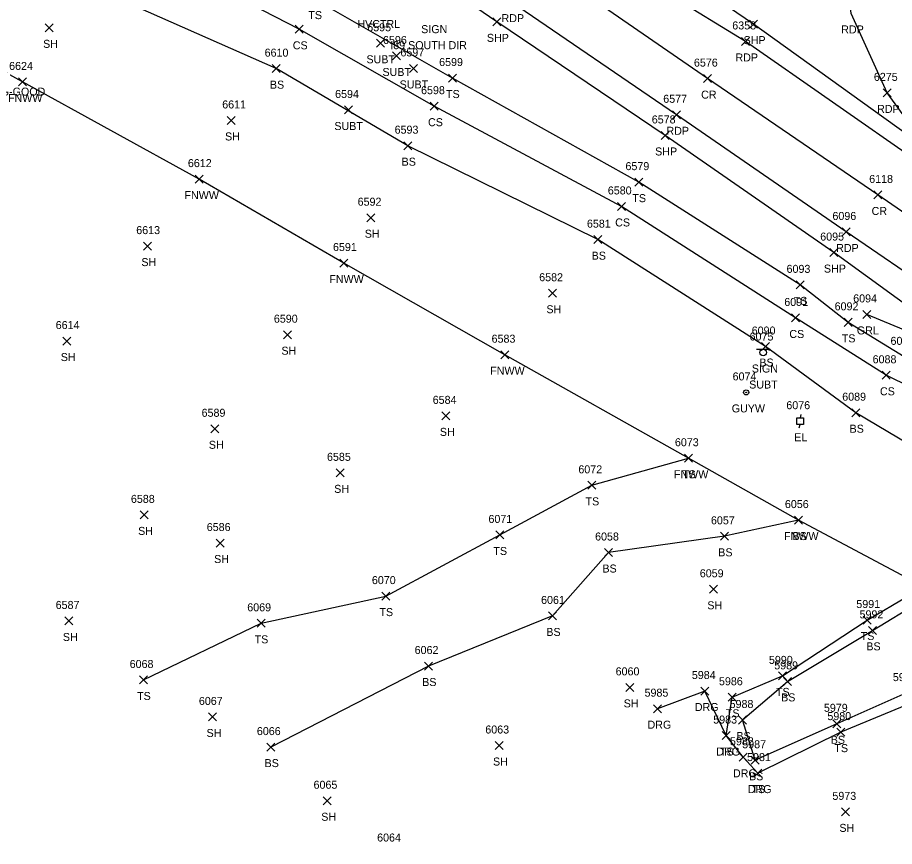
# Model space of a CAD drawing. Extents: x 1505656 to 1508446, y 700805 to 703031.
# Drawn here: x 1507720.3 to 1507939.5, y 700971 to 701178.2 of the extents above; entities that cross this region are included whole.
import ezdxf

# ---------------------------------------------------------------- set-up
doc = ezdxf.new("R2010")
doc.units = 0
for name, color, linetype in [('C_A', 7, 'Continuous'), ('L_A', 7, 'Continuous'), ('L_I', 7, 'Continuous'), ('L_TIC', 7, 'Continuous'), ('LELB', 7, 'Continuous'), ('LFNC', 7, 'Continuous'), ('M_C', 7, 'Continuous'), ('P_A', 7, 'Continuous'), ('P_I', 7, 'Continuous'), ('P_TIC', 7, 'Continuous'), ('PET', 7, 'Continuous'), ('PRC', 7, 'Continuous'), ('PSP', 7, 'Continuous'), ('R_A', 7, 'Continuous'), ('R_I', 7, 'Continuous'), ('R_TIC', 7, 'Continuous'), ('RDG', 7, 'Continuous'), ('RGR', 7, 'Continuous'), ('S_A', 7, 'Continuous'), ('S_C', 7, 'Continuous'), ('S_I', 7, 'Continuous'), ('SSGN', 7, 'Continuous'), ('U_A', 7, 'Continuous'), ('U_I', 7, 'Continuous'), ('U_TIC', 7, 'Continuous'), ('UEPT', 7, 'Continuous'), ('UPGW', 7, 'Continuous')]:
    doc.layers.add(name, color=color, linetype=linetype)

msp = doc.modelspace()

# ---------------------------------------------------------------- linework, layer by layer
at = {"layer": 'L_TIC'}
for points in [[(1507727.24, 701174.59), (1507729.24, 701176.59)], [(1507729.24, 701174.59), (1507727.24, 701176.59)], [(1507789.68, 701174.22), (1507791.68, 701176.22)], [(1507791.68, 701174.22), (1507789.68, 701176.22)], [(1507783.96, 701164.39), (1507785.96, 701166.39)], [(1507785.96, 701164.39), (1507783.96, 701166.39)], [(1507720.58, 701161.07), (1507722.58, 701163.07)], [(1507722.58, 701161.07), (1507720.58, 701163.07)], [(1507828.01, 701162.04), (1507830.01, 701164.04)], [(1507830.01, 701162.04), (1507828.01, 701164.04)], [(1507823.49, 701155.01), (1507825.49, 701157.01)], [(1507825.49, 701155.01), (1507823.49, 701157.01)], [(1507772.7, 701151.45), (1507774.7, 701153.45)], [(1507774.7, 701151.45), (1507772.7, 701153.45)], [(1507816.88, 701145.14), (1507818.88, 701147.14)], [(1507818.88, 701145.14), (1507816.88, 701147.14)], [(1507764.69, 701136.79), (1507766.69, 701138.79)], [(1507766.69, 701136.79), (1507764.69, 701138.79)], [(1507874.58, 701136.03), (1507876.58, 701138.03)], [(1507876.58, 701136.03), (1507874.58, 701138.03)], [(1507870.26, 701129.96), (1507872.26, 701131.96)], [(1507872.26, 701129.96), (1507870.26, 701131.96)], [(1507807.63, 701127.14), (1507809.63, 701129.14)], [(1507809.63, 701127.14), (1507807.63, 701129.14)], [(1507864.38, 701121.66), (1507866.38, 701123.66)], [(1507866.38, 701121.66), (1507864.38, 701123.66)], [(1507751.78, 701120.05), (1507753.78, 701122.05)], [(1507753.78, 701120.05), (1507751.78, 701122.05)], [(1507800.91, 701115.82), (1507802.91, 701117.82)], [(1507802.91, 701115.82), (1507800.91, 701117.82)], [(1507914.92, 701110.36), (1507916.92, 701112.36)], [(1507916.92, 701110.36), (1507914.92, 701112.36)], [(1507853.02, 701108.27), (1507855.02, 701110.27)], [(1507855.02, 701108.27), (1507853.02, 701110.27)], [(1507913.79, 701102.09), (1507915.79, 701104.09)], [(1507915.79, 701102.09), (1507913.79, 701104.09)], [(1507926.94, 701101), (1507928.94, 701103)], [(1507928.94, 701101), (1507926.94, 701103)], [(1507786.79, 701097.91), (1507788.79, 701099.91)], [(1507788.79, 701097.91), (1507786.79, 701099.91)], [(1507731.65, 701096.32), (1507733.65, 701098.32)], [(1507733.65, 701096.32), (1507731.65, 701098.32)], [(1507906.29, 701094.95), (1507908.29, 701096.95)], [(1507908.29, 701094.95), (1507906.29, 701096.95)], [(1507841.12, 701092.91), (1507843.12, 701094.91)], [(1507843.12, 701092.91), (1507841.12, 701094.91)], [(1507936.44, 701087.77), (1507938.44, 701089.77)], [(1507938.44, 701087.77), (1507936.44, 701089.77)], [(1507826.39, 701077.63), (1507828.39, 701079.63)], [(1507828.39, 701077.63), (1507826.39, 701079.63)], [(1507928.84, 701078.42), (1507930.84, 701080.42)], [(1507930.84, 701078.42), (1507928.84, 701080.42)], [(1507768.65, 701074.4), (1507770.65, 701076.4)], [(1507770.65, 701074.4), (1507768.65, 701076.4)], [(1507887.02, 701067.04), (1507889.02, 701069.04)], [(1507889.02, 701067.04), (1507887.02, 701069.04)], [(1507887.02, 701067.04), (1507889.02, 701069.04)], [(1507889.02, 701067.04), (1507887.02, 701069.04)], [(1507799.98, 701063.39), (1507801.98, 701065.39)], [(1507801.98, 701063.39), (1507799.98, 701065.39)], [(1507862.88, 701060.27), (1507864.88, 701062.27)], [(1507864.88, 701060.27), (1507862.88, 701062.27)], [(1507750.97, 701052.88), (1507752.97, 701054.88)], [(1507752.97, 701052.88), (1507750.97, 701054.88)], [(1507914.56, 701051.59), (1507916.56, 701053.59)], [(1507916.56, 701051.59), (1507914.56, 701053.59)], [(1507914.56, 701051.59), (1507916.56, 701053.59)], [(1507916.56, 701051.59), (1507914.56, 701053.59)], [(1507839.85, 701047.87), (1507841.85, 701049.87)], [(1507841.85, 701047.87), (1507839.85, 701049.87)], [(1507896.02, 701047.53), (1507898.02, 701049.53)], [(1507898.02, 701047.53), (1507896.02, 701049.53)], [(1507769.98, 701045.85), (1507771.98, 701047.85)], [(1507771.98, 701045.85), (1507769.98, 701047.85)], [(1507867.07, 701043.48), (1507869.07, 701045.48)], [(1507869.07, 701043.48), (1507867.07, 701045.48)], [(1507893.24, 701034.29), (1507895.24, 701036.29)], [(1507895.24, 701034.29), (1507893.24, 701036.29)], [(1507811.36, 701032.59), (1507813.36, 701034.59)], [(1507813.36, 701032.59), (1507811.36, 701034.59)], [(1507853.05, 701027.63), (1507855.05, 701029.63)], [(1507855.05, 701027.63), (1507853.05, 701029.63)], [(1507732.16, 701026.38), (1507734.16, 701028.38)], [(1507734.16, 701026.38), (1507732.16, 701028.38)], [(1507780.18, 701025.79), (1507782.18, 701027.79)], [(1507782.18, 701025.79), (1507780.18, 701027.79)], [(1507931.66, 701026.61), (1507933.66, 701028.61)], [(1507933.66, 701026.61), (1507931.66, 701028.61)], [(1507933.04, 701024.03), (1507935.04, 701026.03)], [(1507935.04, 701024.03), (1507933.04, 701026.03)], [(1507822.02, 701015.12), (1507824.02, 701017.12)], [(1507824.02, 701015.12), (1507822.02, 701017.12)], [(1507750.79, 701011.63), (1507752.79, 701013.63)], [(1507752.79, 701011.63), (1507750.79, 701013.63)], [(1507910.48, 701012.65), (1507912.48, 701014.65)], [(1507912.48, 701012.65), (1507910.48, 701014.65)], [(1507872.33, 701009.78), (1507874.33, 701011.78)], [(1507874.33, 701009.78), (1507872.33, 701011.78)], [(1507911.73, 701011.28), (1507913.73, 701013.28)], [(1507913.73, 701011.28), (1507911.73, 701013.28)], [(1507897.95, 701007.31), (1507899.95, 701009.31)], [(1507899.95, 701007.31), (1507897.95, 701009.31)], [(1507768.08, 701002.39), (1507770.08, 701004.39)], [(1507770.08, 701002.39), (1507768.08, 701004.39)], [(1507900.55, 701001.63), (1507902.55, 701003.63)], [(1507902.55, 701001.63), (1507900.55, 701003.63)], [(1507924.14, 701000.68), (1507926.14, 701002.68)], [(1507926.14, 701000.68), (1507924.14, 701002.68)], [(1507925.08, 700998.6), (1507927.08, 701000.6)], [(1507927.08, 700998.6), (1507925.08, 701000.6)], [(1507896.47, 700997.74), (1507898.47, 700999.74)], [(1507898.47, 700997.74), (1507896.47, 700999.74)], [(1507782.63, 700994.86), (1507784.63, 700996.86)], [(1507784.63, 700994.86), (1507782.63, 700996.86)], [(1507839.67, 700995.25), (1507841.67, 700997.25)], [(1507841.67, 700995.25), (1507839.67, 700997.25)], [(1507903.72, 700991.57), (1507905.72, 700993.57)], [(1507905.72, 700991.57), (1507903.72, 700993.57)], [(1507904.36, 700988.36), (1507906.36, 700990.36)], [(1507906.36, 700988.36), (1507904.36, 700990.36)], [(1507796.75, 700981.45), (1507798.75, 700983.45)], [(1507798.75, 700981.45), (1507796.75, 700983.45)], [(1507926.25, 700978.67), (1507928.25, 700980.67)], [(1507928.25, 700978.67), (1507926.25, 700980.67)]]:
    msp.add_lwpolyline(points, dxfattribs=at)
at = {"layer": 'LELB'}
for points in [[(1508100.79, 700972.78), (1508095.61, 700996.1), (1508082.61, 701007.85), (1508060.63, 701020.93), (1508032.42, 701039.25), (1508003.2, 701059.9), (1507970.47, 701079.34), (1507941.91, 701093.37), (1507927.94, 701102), (1507915.92, 701111.36), (1507875.58, 701137.03), (1507829.01, 701163.04), (1507794.6, 701182.77), (1507754.65, 701206.2), (1507704.84, 701226.7), (1507657.3, 701230.32)], [(1507997.98, 701056.96), (1507968.04, 701073.75), (1507937.44, 701088.77), (1507914.79, 701103.09), (1507871.26, 701130.96), (1507824.49, 701156.01), (1507790.68, 701175.22), (1507748.4, 701197.08), (1507700.25, 701213.88), (1507652.74, 701217.67)], [(1507990.08, 701051.8), (1507977.76, 701054.18), (1507956.53, 701063.53), (1507929.84, 701079.42), (1507907.29, 701095.95), (1507865.38, 701122.66), (1507817.88, 701146.14), (1507784.96, 701165.39), (1507741.7, 701184.62), (1507693.87, 701200.19), (1507649.46, 701209.48)], [(1507751.79, 701012.63), (1507781.18, 701026.79), (1507812.36, 701033.59), (1507840.85, 701048.87), (1507863.88, 701061.27), (1507888.02, 701068.04)], [(1507915.56, 701052.59), (1507897.02, 701048.53), (1507868.07, 701044.48), (1507854.05, 701028.63), (1507823.02, 701016.12), (1507783.63, 700995.86)], [(1507897.47, 700998.74), (1507898.95, 701008.31), (1507911.48, 701013.65), (1507932.66, 701027.61), (1507943.08, 701033.73)], [(1508060.2, 700947.46), (1508045.69, 700959.31), (1508010.33, 700981.22), (1507979.85, 701004.87), (1507965.48, 701013.71), (1507942.36, 701009.35), (1507925.14, 701001.68), (1507904.72, 700992.57), (1507901.55, 701002.63), (1507912.73, 701012.28), (1507934.04, 701025.03), (1507945.74, 701032.16)], [(1508063.95, 700939.4), (1508060.5, 700943.02), (1508043.47, 700956.8), (1508009.34, 700978.91), (1507977.63, 701001.61), (1507964.87, 701010.72), (1507943.4, 701006.72), (1507926.08, 700999.6), (1507905.36, 700989.36)]]:
    msp.add_lwpolyline(points, dxfattribs=at)
at = {"layer": 'LFNC'}
msp.add_lwpolyline([(1508077.01, 701000.14), (1508072.36, 700993.8), (1508057.06, 700971.8), (1508017, 700994.94), (1507984.08, 701014.49), (1507971.71, 701021.07), (1507952.71, 701032.13), (1507949.05, 701034.73), (1507915.56, 701052.59), (1507888.02, 701068.04), (1507842.12, 701093.91), (1507801.91, 701116.82), (1507765.69, 701137.79), (1507721.58, 701162.07), (1507708.46, 701169.26)], dxfattribs=at)
at = {"layer": 'P_TIC'}
for points in [[(1507839.1, 701176.09), (1507841.1, 701178.09)], [(1507841.1, 701176.09), (1507839.1, 701178.09)], [(1507903.26, 701175.52), (1507905.26, 701177.52)], [(1507905.26, 701175.52), (1507903.26, 701177.52)], [(1507901.27, 701171.19), (1507903.27, 701173.19)], [(1507903.27, 701171.19), (1507901.27, 701173.19)], [(1507891.74, 701161.9), (1507893.74, 701163.9)], [(1507893.74, 701161.9), (1507891.74, 701163.9)], [(1507936.67, 701158.33), (1507938.67, 701160.33)], [(1507938.67, 701158.33), (1507936.67, 701160.33)], [(1507884.02, 701152.86), (1507886.02, 701154.86)], [(1507886.02, 701152.86), (1507884.02, 701154.86)], [(1507881.16, 701147.7), (1507883.16, 701149.7)], [(1507883.16, 701147.7), (1507881.16, 701149.7)], [(1507934.36, 701132.83), (1507936.36, 701134.83)], [(1507936.36, 701132.83), (1507934.36, 701134.83)], [(1507926.44, 701123.58), (1507928.44, 701125.58)], [(1507928.44, 701123.58), (1507926.44, 701125.58)], [(1507923.34, 701118.43), (1507925.34, 701120.43)], [(1507925.34, 701118.43), (1507923.34, 701120.43)]]:
    msp.add_lwpolyline(points, dxfattribs=at)
at = {"layer": 'PET'}
for points in [[(1508337.31, 700875.8), (1508299.12, 700901.22), (1508243.21, 700939.46), (1508171.95, 700987.77), (1508130.48, 701015.52), (1508098, 701037.64), (1508055.47, 701066.53), (1508022.23, 701089.23), (1507988.57, 701112.23), (1507963.26, 701129.32), (1507945.8, 701141.83), (1507902.27, 701172.19), (1507883.2, 701183.96), (1507860.24, 701201.06), (1507835.12, 701217.44), (1507805.58, 701238.78), (1507763.25, 701266.99), (1507728.86, 701291.36), (1507688.43, 701318.43), (1507655.64, 701340.89)], [(1507948.13, 701145), (1507937.67, 701159.33), (1507928.72, 701179.19), (1507927.12, 701193.3), (1507928.09, 701211.74), (1507932.34, 701224.77), (1507943.29, 701240.9), (1507956.68, 701256.6), (1508005.73, 701305.79), (1508029.78, 701323.51)], [(1508325.47, 700853.93), (1508286.34, 700880.08), (1508228.39, 700919.42), (1508193.53, 700942.69), (1508162.03, 700964.2), (1508126.36, 700988.76), (1508069.26, 701027.69), (1508039.88, 701046.84), (1507982.91, 701086.28), (1507949.88, 701109.29), (1507927.44, 701124.58), (1507885.02, 701153.86), (1507843.8, 701182.01), (1507811.49, 701204.8), (1507770.51, 701232.43), (1507732.44, 701258.92), (1507681.2, 701293.35)]]:
    msp.add_lwpolyline(points, dxfattribs=at)
at = {"layer": 'PRC'}
msp.add_lwpolyline([(1508330.81, 700865.18), (1508292.58, 700890.76), (1508235.81, 700929.21), (1508200.17, 700953), (1508165.62, 700976.67), (1508123.91, 701005.48), (1508090.88, 701028.02), (1508048, 701056.52), (1508015.22, 701078.96), (1507981.58, 701102.27), (1507956.81, 701119), (1507935.36, 701133.83), (1507892.74, 701162.9), (1507856.87, 701187.72), (1507818.46, 701214.03), (1507776.64, 701243.14), (1507739.63, 701268.4), (1507687.66, 701303.5)], dxfattribs=at)
at = {"layer": 'PSP'}
for points in [[(1508339.2, 700878.52), (1508300.65, 700904.32), (1508290.66, 700911.25), (1508285.71, 700920.13), (1508246.94, 700946.03), (1508214.54, 700968.68), (1508208.31, 700968.43), (1508200.27, 700972.31), (1508174.14, 700990.25), (1508132.47, 701018.55), (1508100.45, 701040.48), (1508057.36, 701069.9), (1508024.07, 701092.52), (1507991.15, 701114.56), (1507965.56, 701132.67), (1507948.13, 701145), (1507904.26, 701176.52), (1507885.27, 701189.48), (1507863.62, 701204.84), (1507839.06, 701222.13), (1507808.57, 701243.06), (1507766.97, 701271.37), (1507732.08, 701295.24), (1507690.9, 701323.18)], [(1508322.11, 700849.23), (1508283.29, 700875.62), (1508225.23, 700915.4), (1508190.18, 700938.93), (1508158.85, 700960.02), (1508133.58, 700977.43), (1508108.68, 700994.35), (1508066.55, 701022.65), (1508035.75, 701043.71), (1507979.02, 701080.76), (1507948.09, 701102.19), (1507924.34, 701119.43), (1507882.16, 701148.7), (1507840.1, 701177.09), (1507807.52, 701199.39), (1507768.58, 701225.94), (1507728.95, 701254.66), (1507678.68, 701288.49)]]:
    msp.add_lwpolyline(points, dxfattribs=at)
at = {"layer": 'R_TIC'}
for points in [[(1507931.57, 701102.98), (1507933.57, 701104.98)], [(1507933.57, 701102.98), (1507931.57, 701104.98)], [(1507891.12, 701008.87), (1507893.12, 701010.87)], [(1507893.12, 701008.87), (1507891.12, 701010.87)], [(1507879.3, 701004.46), (1507881.3, 701006.46)], [(1507881.3, 701004.46), (1507879.3, 701006.46)], [(1507896.47, 700997.74), (1507898.47, 700999.74)], [(1507898.47, 700997.74), (1507896.47, 700999.74)], [(1507900.65, 700992.31), (1507902.65, 700994.31)], [(1507902.65, 700992.31), (1507900.65, 700994.31)], [(1507904.36, 700988.36), (1507906.36, 700990.36)], [(1507906.36, 700988.36), (1507904.36, 700990.36)]]:
    msp.add_lwpolyline(points, dxfattribs=at)
at = {"layer": 'RDG'}
msp.add_lwpolyline([(1507905.36, 700989.36), (1507901.65, 700993.31), (1507897.47, 700998.74), (1507892.12, 701009.87), (1507880.3, 701005.46)], dxfattribs=at)
at = {"layer": 'RGR'}
msp.add_lwpolyline([(1508109.45, 700987.32), (1508102.11, 700996.59), (1508091.32, 701005.01), (1508065.94, 701022.1), (1508035.15, 701043.25), (1507978.33, 701080.03), (1507945.27, 701098.73), (1507932.57, 701103.98)], dxfattribs=at)
at = {"layer": 'SSGN'}
for p, q in [((1507905.06, 701095.32), (1507908.4, 701095.32)), ((1507906.71, 701094.48), (1507906.71, 701094.48))]:
    msp.add_line(p, q, dxfattribs=at)
msp.add_circle((1507906.71, 701094.48), 0.833, dxfattribs=at)
at = {"layer": 'U_TIC'}
for points in [[(1507810.04, 701170.73), (1507812.04, 701172.73)], [(1507812.04, 701170.73), (1507810.04, 701172.73)], [(1507814.03, 701167.56), (1507816.03, 701169.56)], [(1507816.03, 701167.56), (1507814.03, 701169.56)], [(1507818.33, 701164.45), (1507820.33, 701166.45)], [(1507820.33, 701164.45), (1507818.33, 701166.45)], [(1507802.01, 701154.06), (1507804.01, 701156.06)], [(1507804.01, 701154.06), (1507802.01, 701156.06)]]:
    msp.add_lwpolyline(points, dxfattribs=at)
at = {"layer": 'UEPT'}
for p, q in [((1507915.09, 701076.46), (1507915.09, 701078.12)), ((1507915.09, 701078.12), (1507916.75, 701078.12)), ((1507916.09, 701078.96), (1507915.92, 701078.12)), ((1507915.92, 701077.29), (1507915.92, 701077.29)), ((1507916.75, 701078.12), (1507916.75, 701076.46)), ((1507916.75, 701076.46), (1507915.09, 701076.46)), ((1507915.67, 701075.62), (1507915.92, 701076.46))]:
    msp.add_line(p, q, dxfattribs=at)
at = {"layer": 'UPGW'}
for radius in [0.625, 0.0833]:
    msp.add_circle((1507902.44, 701084.49), radius, dxfattribs=at)

# ---------------------------------------------------------------- texts
at = {"layer": 'C_A'}
msp.add_text('HVCTRL', height=2, dxfattribs=at).set_placement((1507805.26, 701175.54))
at = {"layer": 'L_A'}
for s, p in [('TS', (1507793.01, 701177.77)), ('SH', (1507726.72, 701170.59)), ('CS', (1507789.12, 701170.22)), ('BS', (1507783.4, 701160.39)), ('FNWW', (1507717.93, 701157.07)), ('TS', (1507827.42, 701158.04)), ('CS', (1507822.93, 701151.01)), ('SH', (1507772.19, 701147.45)), ('BS', (1507816.32, 701141.14)), ('FNWW', (1507762.04, 701132.79)), ('TS', (1507873.99, 701132.03)), ('CS', (1507869.7, 701125.96)), ('SH', (1507807.12, 701123.14)), ('BS', (1507863.82, 701117.66)), ('SH', (1507751.27, 701116.05)), ('FNWW', (1507798.25, 701111.82)), ('TS', (1507914.33, 701106.36)), ('SH', (1507852.51, 701104.27)), ('CS', (1507913.23, 701098.09)), ('TS', (1507926.34, 701097)), ('SH', (1507786.28, 701093.91)), ('SH', (1507731.13, 701092.32)), ('BS', (1507905.74, 701090.95)), ('FNWW', (1507838.46, 701088.91)), ('CS', (1507935.88, 701083.77)), ('SH', (1507825.88, 701073.63)), ('BS', (1507928.29, 701074.42)), ('SH', (1507768.14, 701070.4)), ('FNWW', (1507884.37, 701063.04)), ('TS', (1507886.43, 701063.04)), ('SH', (1507799.47, 701059.39)), ('TS', (1507862.29, 701056.27)), ('SH', (1507750.46, 701048.88)), ('FNWW', (1507911.91, 701047.59)), ('BS', (1507914, 701047.59)), ('TS', (1507839.26, 701043.87)), ('BS', (1507895.46, 701043.53)), ('SH', (1507769.47, 701041.85)), ('BS', (1507866.51, 701039.48)), ('SH', (1507892.73, 701030.29)), ('TS', (1507810.77, 701028.59)), ('BS', (1507852.49, 701023.63)), ('TS', (1507931.07, 701022.61)), ('SH', (1507731.65, 701022.38)), ('TS', (1507779.59, 701021.79)), ('BS', (1507932.48, 701020.03)), ('BS', (1507821.46, 701011.12)), ('TS', (1507750.2, 701007.63)), ('TS', (1507909.89, 701008.65)), ('BS', (1507911.17, 701007.28)), ('SH', (1507871.82, 701005.78)), ('TS', (1507897.36, 701003.31)), ('SH', (1507767.57, 700998.39)), ('BS', (1507900, 700997.63)), ('BS', (1507923.58, 700996.68)), ('TS', (1507924.49, 700994.6)), ('TS', (1507895.88, 700993.74)), ('BS', (1507782.07, 700990.86)), ('SH', (1507839.16, 700991.25)), ('BS', (1507903.16, 700987.57)), ('TS', (1507903.77, 700984.36)), ('SH', (1507796.23, 700977.45)), ('SH', (1507925.74, 700974.67))]:
    msp.add_text(s, height=2, dxfattribs=at).set_placement(p)
at = {"layer": 'L_I'}
for s, p in [('6610', (1507782.08, 701168.39)), ('6624', (1507718.22, 701165.07)), ('6599', (1507825.7, 701166.04)), ('6598', (1507821.18, 701159.01)), ('6611', (1507771.48, 701155.45)), ('6593', (1507814.57, 701149.14)), ('6612', (1507762.9, 701140.79)), ('6579', (1507872.27, 701140.03)), ('6580', (1507867.86, 701133.96)), ('6592', (1507805.33, 701131.14)), ('6581', (1507862.64, 701125.66)), ('6613', (1507749.99, 701124.05)), ('6591', (1507799.17, 701119.82)), ('6093', (1507912.54, 701114.36)), ('6582', (1507850.71, 701112.27)), ('6091', (1507911.97, 701106.09)), ('6092', (1507924.55, 701105)), ('6590', (1507784.39, 701101.91)), ('6614', (1507729.86, 701100.32)), ('6090', (1507903.82, 701098.95)), ('6583', (1507838.81, 701096.91)), ('6087', (1507938.52, 701096.37)), ('6088', (1507934.05, 701091.77)), ('6089', (1507926.45, 701082.42)), ('6584', (1507824.09, 701081.63)), ('6589', (1507766.33, 701078.4)), ('6073', (1507884.63, 701071.04)), ('6073', (1507884.63, 701071.04)), ('6585', (1507797.67, 701067.39)), ('6072', (1507860.5, 701064.27)), ('6588', (1507748.66, 701056.88)), ('6056', (1507912.12, 701055.59)), ('6056', (1507912.12, 701055.59)), ('6071', (1507838.03, 701051.87)), ('6057', (1507893.64, 701051.53)), ('6586', (1507767.62, 701049.85)), ('6058', (1507864.68, 701047.48)), ('6059', (1507890.85, 701038.29)), ('6070', (1507808.89, 701036.59)), ('6061', (1507851.18, 701031.63)), ('6587', (1507729.85, 701030.38)), ('6069', (1507777.74, 701029.79)), ('5991', (1507929.97, 701030.61)), ('5992', (1507930.78, 701028.03)), ('6062', (1507819.58, 701019.12)), ('5990', (1507908.13, 701016.65)), ('6068', (1507748.35, 701015.63)), ('6060', (1507869.81, 701013.78)), ('5989', (1507909.46, 701015.28)), ('5978', (1507939.1, 701012.35)), ('5986', (1507895.64, 701011.31)), ('6067', (1507765.65, 701006.39)), ('5988', (1507898.3, 701005.63)), ('5979', (1507921.87, 701004.68)), ('5983', (1507894.21, 701001.74)), ('5980', (1507922.74, 701002.6)), ('6066', (1507780.14, 700998.86)), ('6063', (1507837.24, 700999.25)), ('5987', (1507901.46, 700995.57)), ('5981', (1507902.67, 700992.36)), ('6065', (1507794.31, 700985.45)), ('5973', (1507923.99, 700982.67)), ('6064', (1507810.2, 700972.26))]:
    msp.add_text(s, height=2, dxfattribs=at).set_placement(p)
at = {"layer": 'M_C'}
msp.add_text('4X4" VTHD CONC 12" ABG-GOOD', height=2, dxfattribs=at).set_placement((1507684.8, 701158.65))
at = {"layer": 'P_A'}
for s, p in [('RDP', (1507841.29, 701177.01)), ('RDP', (1507926.2, 701174.19)), ('SHP', (1507837.63, 701172.09)), ('SHP', (1507901.79, 701171.52)), ('RDP', (1507899.76, 701167.19)), ('CR', (1507891.18, 701157.9)), ('RDP', (1507935.16, 701154.33)), ('RDP', (1507882.51, 701148.86)), ('SHP', (1507879.69, 701143.7)), ('CR', (1507933.79, 701128.83)), ('RDP', (1507924.93, 701119.58)), ('SHP', (1507921.87, 701114.43))]:
    msp.add_text(s, height=2, dxfattribs=at).set_placement(p)
at = {"layer": 'P_I'}
for s, p in [('6358', (1507898.97, 701175.19)), ('6576', (1507889.38, 701165.9)), ('6275', (1507934.36, 701162.33)), ('6577', (1507881.71, 701156.86)), ('6578', (1507878.85, 701151.7)), ('6118', (1507933.19, 701136.83)), ('6096', (1507924, 701127.58)), ('6095', (1507920.95, 701122.43))]:
    msp.add_text(s, height=2, dxfattribs=at).set_placement(p)
at = {"layer": 'R_A'}
for s, p in [('GRL', (1507930.11, 701098.98)), ('DRG', (1507889.61, 701004.87)), ('DRG', (1507877.78, 701000.46)), ('DRG', (1507894.96, 700993.74)), ('DRG', (1507899.14, 700988.31)), ('DRG', (1507902.85, 700984.36))]:
    msp.add_text(s, height=2, dxfattribs=at).set_placement(p)
at = {"layer": 'R_I'}
for s, p in [('6094', (1507929.19, 701106.98)), ('5984', (1507888.86, 701012.87)), ('5985', (1507877.04, 701008.46)), ('5983', (1507894.21, 701001.74)), ('5982', (1507898.39, 700996.31)), ('5981', (1507902.67, 700992.36))]:
    msp.add_text(s, height=2, dxfattribs=at).set_placement(p)
at = {"layer": 'S_A'}
for p in [(1507821.21, 701174.26), (1507903.85, 701089.46)]:
    msp.add_text('SIGN', height=2, dxfattribs=at).set_placement(p)
at = {"layer": 'S_C'}
for s, p in [('I89 SOUTH DIR', (1507813.48, 701170.26)), ('SUBT', (1507903.19, 701085.46))]:
    msp.add_text(s, height=2, dxfattribs=at).set_placement(p)
at = {"layer": 'S_I'}
msp.add_text('6075', height=2, dxfattribs=at).set_placement((1507903.3, 701097.46))
at = {"layer": 'U_A'}
for s, p in [('SUBT', (1507807.53, 701166.73)), ('SUBT', (1507811.53, 701163.56)), ('SUBT', (1507815.82, 701160.45)), ('SUBT', (1507799.51, 701150.06)), ('GUYW', (1507898.83, 701079.49)), ('EL', (1507914.46, 701072.29))]:
    msp.add_text(s, height=2, dxfattribs=at).set_placement(p)
at = {"layer": 'U_I'}
for s, p in [('6595', (1507807.73, 701174.73)), ('6596', (1507811.67, 701171.56)), ('6597', (1507816.02, 701168.45)), ('6594', (1507799.7, 701158.06)), ('6074', (1507899.05, 701087.49)), ('6076', (1507912.48, 701080.29))]:
    msp.add_text(s, height=2, dxfattribs=at).set_placement(p)

doc.saveas('drawing.dxf')
